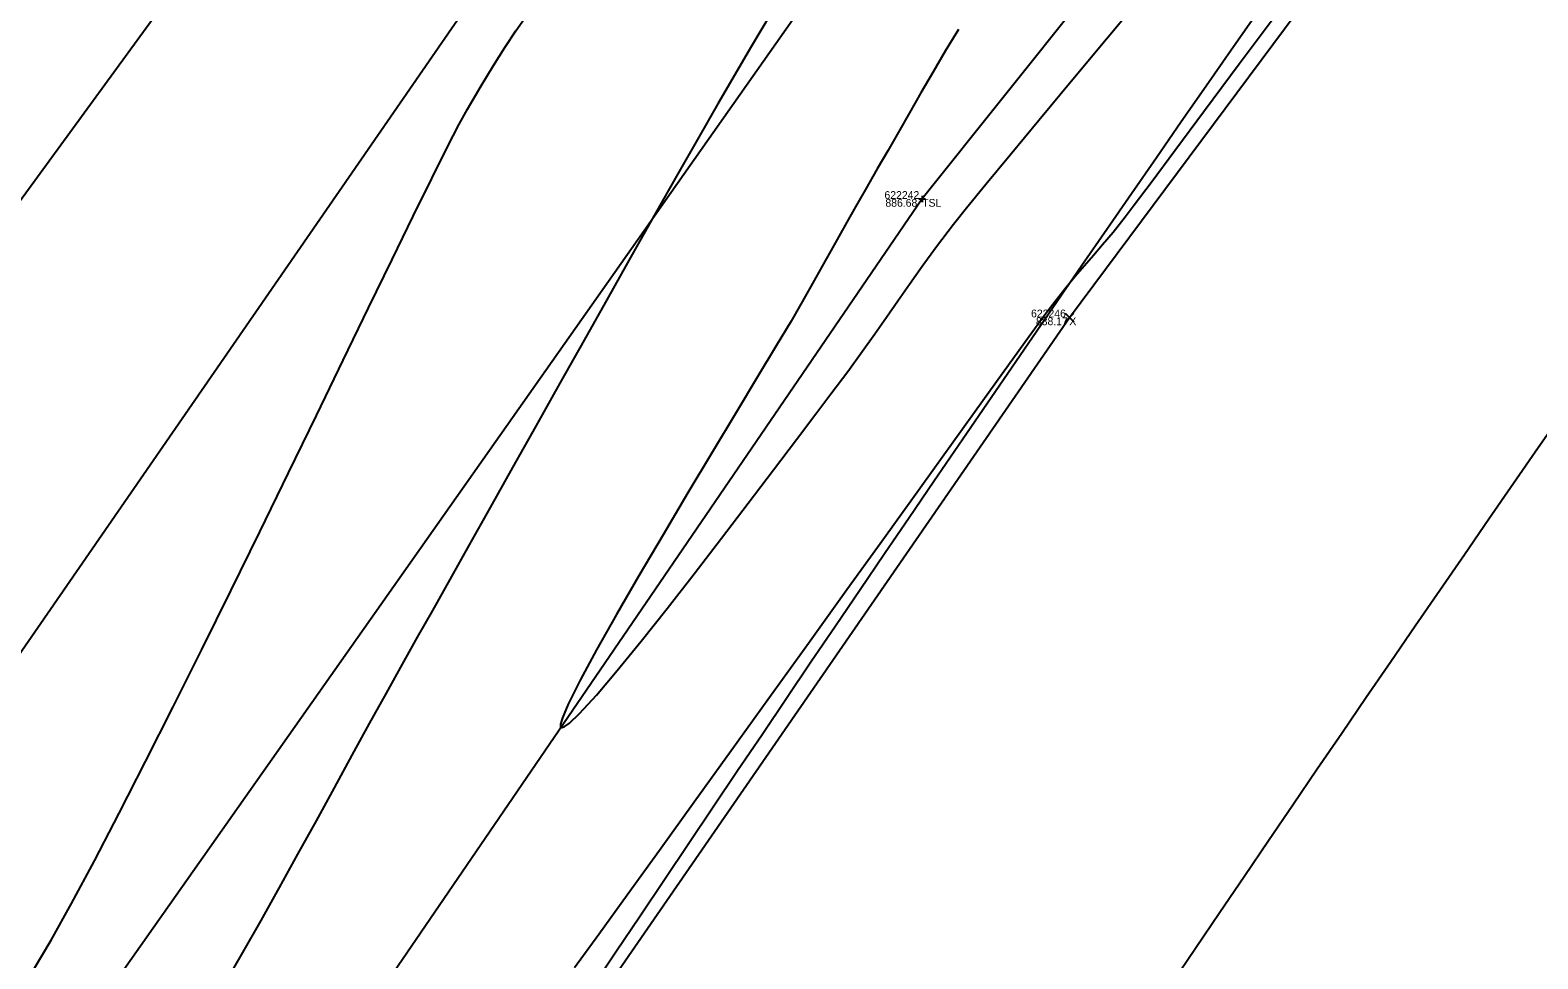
# Model space of a CAD drawing. Extents: x 1957117 to 1971063, y 701601 to 715861.
# Drawn here: x 1964517.9 to 1964585.6, y 708187.4 to 708229.1 of the extents above; entities that cross this region are included whole.
import ezdxf

# ---------------------------------------------------------------- set-up
doc = ezdxf.new("R2010")
doc.units = 0
for name, color, linetype in [('AP_X_Lights', 7, 'Continuous'), ('DT_X_Break_Line', 7, 'Continuous'), ('DT_X_Contour_Minor', 7, 'Continuous'), ('DT_X_TIN_Hull', 7, 'Continuous'), ('PV_P_Drive', 7, 'Continuous'), ('PV_P_Shoulder', 7, 'Continuous'), ('RS_Raster1', 7, 'Continuous'), ('RW_X_Esmt_RR', 7, 'Continuous'), ('RW_X_Fee_RW', 7, 'Continuous'), ('SC_Scratch1', 7, 'Continuous'), ('SC_Shading5', 7, 'Continuous')]:
    doc.layers.add(name, color=color, linetype=linetype)

msp = doc.modelspace()

# ---------------------------------------------------------------- linework, layer by layer
at = {"layer": 'AP_X_Lights'}
for p, q in [((1964564.385, 708216.047), (1964564.773, 708216.437)), ((1964564.385, 708216.437), (1964564.773, 708216.047))]:
    msp.add_line(p, q, dxfattribs=at)
at = {"layer": 'DT_X_Break_Line'}
for points in [[(1965041.837, 708774.578), (1965010.271, 708750.665), (1964969.626, 708721.958), (1964924.341, 708685.464), (1964900.18, 708665.667), (1964887.175, 708651.723), (1964860.054, 708620.024), (1964813.093, 708578.67), (1964771.951, 708542.904), (1964742.265, 708507.977), (1964705.969, 708472.325), (1964672.96, 708431.648), (1964649.579, 708399.778), (1964617.533, 708362.045), (1964589.28, 708321.646), (1964558.497, 708282.029), (1964530.137, 708238.87), (1964501.633, 708199.836), (1964472.058, 708159.676)], [(1965050.602, 708752.489), (1965022.418, 708737.957), (1964979.532, 708707.414), (1964946.947, 708671.366), (1964902.088, 708640.345), (1964867.661, 708605.251), (1964845.393, 708553.042), (1964812.967, 708521.412), (1964774.51, 708483.156), (1964735.488, 708448.226), (1964693.701, 708418.355), (1964680.131, 708378.684), (1964649.884, 708340.402), (1964620.274, 708299.709), (1964589.442, 708261.034), (1964557.968, 708221.563), (1964529.012, 708179.196)]]:
    msp.add_lwpolyline(points, dxfattribs=at)
at = {"layer": 'DT_X_Contour_Minor'}
for points in [[(1964559.601, 708229.179), (1964559.007, 708228.196), (1964558.445, 708227.245), (1964557.91, 708226.323), (1964557.397, 708225.43), (1964556.902, 708224.564), (1964556.422, 708223.725), (1964555.951, 708222.91), (1964555.418, 708221.992), (1964554.972, 708221.211), (1964554.583, 708220.523), (1964554.223, 708219.881), (1964553.866, 708219.238), (1964553.481, 708218.547), (1964553.043, 708217.762), (1964552.522, 708216.837), (1964552.074, 708216.068), (1964551.412, 708214.958), (1964550.576, 708213.569), (1964549.609, 708211.964), (1964548.551, 708210.206), (1964547.443, 708208.357), (1964546.327, 708206.48), (1964545.244, 708204.638), (1964544.235, 708202.894), (1964543.341, 708201.309), (1964542.604, 708199.948), (1964542.065, 708198.871), (1964541.803, 708198.258), (1964541.72, 708197.963), (1964541.724, 708197.853), (1964541.744, 708197.825), (1964541.779, 708197.815), (1964541.883, 708197.845), (1964542.12, 708198.012), (1964542.574, 708198.444), (1964543.334, 708199.277), (1964544.27, 708200.381), (1964545.34, 708201.696), (1964546.505, 708203.165), (1964547.723, 708204.728), (1964548.954, 708206.327), (1964550.156, 708207.903), (1964551.29, 708209.398), (1964552.314, 708210.752), (1964553.187, 708211.908), (1964553.87, 708212.805), (1964554.63, 708213.815), (1964555.278, 708214.704), (1964555.846, 708215.506), (1964556.365, 708216.256), (1964556.869, 708216.988), (1964557.39, 708217.737), (1964557.96, 708218.537), (1964558.612, 708219.423), (1964559.378, 708220.428), (1964559.965, 708221.169), (1964560.822, 708222.223), (1964561.913, 708223.549), (1964563.203, 708225.108), (1964564.657, 708226.858), (1964566.241, 708228.759), (1964567.919, 708230.77)], [(1964559.601, 708229.179), (1964559.007, 708228.196), (1964558.445, 708227.245), (1964557.91, 708226.323), (1964557.397, 708225.43), (1964556.902, 708224.564), (1964556.422, 708223.725), (1964555.951, 708222.91), (1964555.418, 708221.992), (1964554.972, 708221.211), (1964554.583, 708220.523), (1964554.223, 708219.881), (1964553.866, 708219.238), (1964553.481, 708218.547), (1964553.043, 708217.762), (1964552.522, 708216.837), (1964552.074, 708216.068), (1964551.412, 708214.958), (1964550.576, 708213.569), (1964549.609, 708211.964), (1964548.551, 708210.206), (1964547.443, 708208.357), (1964546.327, 708206.48), (1964545.244, 708204.638), (1964544.235, 708202.894), (1964543.341, 708201.309), (1964542.604, 708199.948), (1964542.065, 708198.871), (1964541.803, 708198.258), (1964541.72, 708197.963), (1964541.724, 708197.853), (1964541.744, 708197.825), (1964541.779, 708197.815), (1964541.883, 708197.845), (1964542.12, 708198.012), (1964542.574, 708198.444), (1964543.334, 708199.277), (1964544.27, 708200.381), (1964545.34, 708201.696), (1964546.505, 708203.165), (1964547.723, 708204.728), (1964548.954, 708206.327), (1964550.156, 708207.903), (1964551.29, 708209.398), (1964552.314, 708210.752), (1964553.187, 708211.908), (1964553.87, 708212.805), (1964554.63, 708213.815), (1964555.278, 708214.704), (1964555.846, 708215.506), (1964556.365, 708216.256), (1964556.869, 708216.988), (1964557.39, 708217.737), (1964557.96, 708218.537), (1964558.612, 708219.423), (1964559.378, 708220.428), (1964559.965, 708221.169), (1964560.822, 708222.223), (1964561.913, 708223.549), (1964563.203, 708225.108), (1964564.657, 708226.858), (1964566.241, 708228.759), (1964567.919, 708230.77)], [(1964518.05, 708186.926), (1964518.84, 708188.269), (1964519.756, 708189.917), (1964520.78, 708191.83), (1964521.894, 708193.967), (1964523.081, 708196.289), (1964524.323, 708198.755), (1964525.603, 708201.325), (1964526.904, 708203.958), (1964528.207, 708206.615), (1964529.495, 708209.254), (1964530.751, 708211.837), (1964531.958, 708214.321), (1964533.097, 708216.668), (1964534.151, 708218.837), (1964535.103, 708220.787), (1964535.936, 708222.479), (1964536.63, 708223.871), (1964537.17, 708224.925), (1964537.538, 708225.599), (1964538.155, 708226.641), (1964538.709, 708227.551), (1964539.222, 708228.363), (1964539.715, 708229.109), (1964540.207, 708229.819)], [(1964518.05, 708186.926), (1964518.84, 708188.269), (1964519.756, 708189.917), (1964520.78, 708191.83), (1964521.894, 708193.967), (1964523.081, 708196.289), (1964524.323, 708198.755), (1964525.603, 708201.325), (1964526.904, 708203.958), (1964528.207, 708206.615), (1964529.495, 708209.254), (1964530.751, 708211.837), (1964531.958, 708214.321), (1964533.097, 708216.668), (1964534.151, 708218.837), (1964535.103, 708220.787), (1964535.936, 708222.479), (1964536.63, 708223.871), (1964537.17, 708224.925), (1964537.538, 708225.599), (1964538.155, 708226.641), (1964538.709, 708227.551), (1964539.222, 708228.363), (1964539.715, 708229.109), (1964540.207, 708229.819)], [(1964551.18, 708229.909), (1964550.26, 708228.355), (1964549.567, 708227.172), (1964548.793, 708225.837), (1964547.929, 708224.332), (1964546.99, 708222.684), (1964545.99, 708220.922), (1964544.945, 708219.073), (1964543.869, 708217.165), (1964542.778, 708215.226), (1964541.686, 708213.282), (1964540.609, 708211.362), (1964539.561, 708209.493), (1964538.558, 708207.702), (1964537.613, 708206.018), (1964536.743, 708204.469), (1964535.962, 708203.08), (1964535.286, 708201.882), (1964534.602, 708200.663), (1964533.881, 708199.362), (1964533.128, 708197.993), (1964532.349, 708196.571), (1964531.55, 708195.11), (1964530.735, 708193.623), (1964529.91, 708192.125), (1964529.08, 708190.63), (1964528.251, 708189.152), (1964527.428, 708187.705), (1964526.617, 708186.304)], [(1964551.18, 708229.909), (1964550.26, 708228.355), (1964549.567, 708227.172), (1964548.793, 708225.837), (1964547.929, 708224.332), (1964546.99, 708222.684), (1964545.99, 708220.922), (1964544.945, 708219.073), (1964543.869, 708217.165), (1964542.778, 708215.226), (1964541.686, 708213.282), (1964540.609, 708211.362), (1964539.561, 708209.493), (1964538.558, 708207.702), (1964537.613, 708206.018), (1964536.743, 708204.469), (1964535.962, 708203.08), (1964535.286, 708201.882), (1964534.602, 708200.663), (1964533.881, 708199.362), (1964533.128, 708197.993), (1964532.349, 708196.571), (1964531.55, 708195.11), (1964530.735, 708193.623), (1964529.91, 708192.125), (1964529.08, 708190.63), (1964528.251, 708189.152), (1964527.428, 708187.705), (1964526.617, 708186.304)], [(1964542.347, 708187.043), (1964543.434, 708188.534), (1964544.716, 708190.304), (1964546.16, 708192.302), (1964547.731, 708194.481), (1964549.393, 708196.79), (1964551.113, 708199.182), (1964552.855, 708201.607), (1964554.586, 708204.016), (1964556.269, 708206.361), (1964557.872, 708208.591), (1964559.358, 708210.658), (1964560.694, 708212.514), (1964561.845, 708214.109), (1964562.776, 708215.394), (1964563.452, 708216.32), (1964563.838, 708216.838), (1964564.381, 708217.525), (1964564.844, 708218.087), (1964565.259, 708218.573), (1964565.659, 708219.034), (1964566.075, 708219.519), (1964566.541, 708220.078), (1964567.088, 708220.762), (1964567.497, 708221.299), (1964568.255, 708222.309), (1964569.321, 708223.738), (1964570.653, 708225.529), (1964572.211, 708227.626), (1964573.953, 708229.972)], [(1964542.347, 708187.043), (1964543.434, 708188.534), (1964544.716, 708190.304), (1964546.16, 708192.302), (1964547.731, 708194.481), (1964549.393, 708196.79), (1964551.113, 708199.182), (1964552.855, 708201.607), (1964554.586, 708204.016), (1964556.269, 708206.361), (1964557.872, 708208.591), (1964559.358, 708210.658), (1964560.694, 708212.514), (1964561.845, 708214.109), (1964562.776, 708215.394), (1964563.452, 708216.32), (1964563.838, 708216.838), (1964564.381, 708217.525), (1964564.844, 708218.087), (1964565.259, 708218.573), (1964565.659, 708219.034), (1964566.075, 708219.519), (1964566.541, 708220.078), (1964567.088, 708220.762), (1964567.497, 708221.299), (1964568.255, 708222.309), (1964569.321, 708223.738), (1964570.653, 708225.529), (1964572.211, 708227.626), (1964573.953, 708229.972)]]:
    msp.add_lwpolyline(points, dxfattribs=at)
at = {"layer": 'DT_X_TIN_Hull'}
msp.add_lwpolyline([(1964536.348, 708175.363), (1964564.579, 708216.242), (1964595.189, 708257.308), (1964625.766, 708297.107), (1964655.588, 708336.552), (1964686.979, 708377.083), (1964740.021, 708446.13), (1964774.51, 708483.156), (1964812.967, 708521.412), (1964845.393, 708553.042), (1964881.436, 708597.401), (1964917.009, 708618.529), (1964955.834, 708656.519), (1965000.391, 708688.781), (1965035.96, 708720.883), (1965107.668, 708767.232), (1965152.31, 708796.963), (1965192.253, 708823.809)], dxfattribs=at)
at = {"layer": 'PV_P_Drive'}
for p, q in [((1964557.968, 708221.709), (1964557.968, 708221.417)), ((1964557.822, 708221.563), (1964558.114, 708221.563)), ((1964557.968, 708221.563), (1964557.968, 708221.563))]:
    msp.add_line(p, q, dxfattribs=at)
at = {"layer": 'RW_X_Esmt_RR'}
msp.add_lwpolyline([(1963738.247, 707073.608), (1964602.591, 708301.271)], dxfattribs=at)
at = {"layer": 'RW_X_Fee_RW'}
msp.add_lwpolyline([(1963881.046, 707276.431), (1964172.578, 707701.964), (1964668.324, 708419.582), (1964735.207, 708501.875), (1964966.496, 708718.802), (1965107.468, 708816.338), (1965585.552, 709094.216), (1966091.861, 709326.705), (1966247.281, 709386.816), (1966633.174, 709551.737), (1966943.202, 709670.565), (1967172.032, 709812.662), (1967935.697, 710373.174), (1968346.714, 710683.963), (1968484.345, 710796.182), (1968743.632, 711067.038), (1968903.937, 711275.819), (1969041.222, 711501.316), (1969638.166, 712572.015), (1970019.077, 713196.718)], dxfattribs=at)
at = {"layer": 'SC_Shading5'}
for points in [[(1963589.678, 706586.994), (1963626.625, 706689.548), (1963651.76, 706746.832), (1963668.09, 706778.596), (1963682.768, 706805.402), (1963734.424, 706911.594), (1963826.849, 707116.717), (1963877.258, 707215.645), (1963964.981, 707354.472), (1964070.526, 707509.355), (1964132.574, 707601.994), (1964163.9, 707642.169), (1964191.2, 707685.167), (1964278.98, 707807.131), (1964326.11, 707874.364), (1964396.427, 707968.962), (1964508.519, 708133.679), (1964655.588, 708336.552), (1964745.319, 708429.172), (1964840.327, 708522.317), (1964988.178, 708660.245), (1965089.796, 708739.041), (1965251.743, 708835.216), (1965415.807, 708922.048), (1965866.2, 709149.38), (1966173.543, 709294.131), (1966283.627, 709338.196), (1966534.003, 709419.214), (1966689.084, 709471.266), (1967008.468, 709641.817), (1967166.677, 709750.124), (1967422.113, 709931.083), (1967818.707, 710198.831), (1968187.021, 710459.852), (1968360.589, 710592.493), (1968496.543, 710707.847), (1968606.427, 710809.378), (1968733.391, 710937.091), (1968807.28, 711025.4), (1968843.008, 711077.094), (1968863.233, 711106.099), (1968909.747, 711171.311), (1968974.133, 711279.559), (1969130.932, 711546.915), (1969247.433, 711744.686), (1969402.714, 712016.424), (1969505.287, 712191.789), (1969666.311, 712460.805), (1969771.586, 712639.896), (1969880.058, 712820.917), (1969964.994, 712955.706), (1969990.005, 713000.084), (1970030.065, 713068.479)], [(1963609.915, 706579.703), (1963646.615, 706681.572), (1963671.193, 706737.585), (1963687.092, 706768.511), (1963701.884, 706795.526), (1963753.906, 706902.469), (1963846.249, 707107.41), (1963895.973, 707204.994), (1963982.966, 707342.667), (1964088.35, 707497.312), (1964150.015, 707589.379), (1964181.502, 707629.761), (1964209.024, 707673.109), (1964296.517, 707794.674), (1964343.552, 707861.772), (1964413.958, 707956.489), (1964526.123, 708121.313), (1964672.104, 708322.686), (1964760.576, 708414.006), (1964855.195, 708506.77), (1965002.134, 708643.847), (1965101.925, 708721.226), (1965262.272, 708816.451), (1965425.685, 708902.939), (1965875.63, 709130.044), (1966182.13, 709274.398), (1966290.944, 709317.954), (1966540.737, 709398.785), (1966697.632, 709451.445), (1967019.644, 709623.399), (1967178.971, 709732.471), (1967434.35, 709913.39), (1967830.945, 710181.14), (1968199.774, 710442.525), (1968374.086, 710575.735), (1968510.806, 710691.739), (1968621.36, 710793.889), (1968749.296, 710922.58), (1968824.413, 711012.355), (1968860.678, 711064.827), (1968880.812, 711093.701), (1968927.778, 711159.547), (1968992.655, 711268.62), (1969149.476, 711536.015), (1969266.039, 711733.891), (1969421.336, 712005.657), (1969523.8, 712180.835), (1969684.812, 712449.831), (1969790.084, 712628.917), (1969898.385, 712809.653), (1969983.474, 712944.685), (1970008.657, 712989.367), (1970048.626, 713057.607)]]:
    msp.add_spline(points, degree=3, dxfattribs=at)

# ---------------------------------------------------------------- texts
at = {"layer": 'PV_P_Shoulder'}
for s, p in [('886.68', (1964556.315, 708221.213)), ('888.17', (1964563.077, 708215.892))]:
    msp.add_text(s, height=0.35, dxfattribs=at).set_placement(p)
at = {"layer": 'RS_Raster1'}
for s, p in [('622242', (1964556.273, 708221.563)), ('622246', (1964562.859, 708216.242))]:
    msp.add_text(s, height=0.35, dxfattribs=at).set_placement(p)
at = {"layer": 'SC_Scratch1'}
for s, p in [('TSL', (1964557.968, 708221.213)), ('X', (1964564.579, 708215.892))]:
    msp.add_text(s, height=0.35, dxfattribs=at).set_placement(p)

doc.saveas('drawing.dxf')
